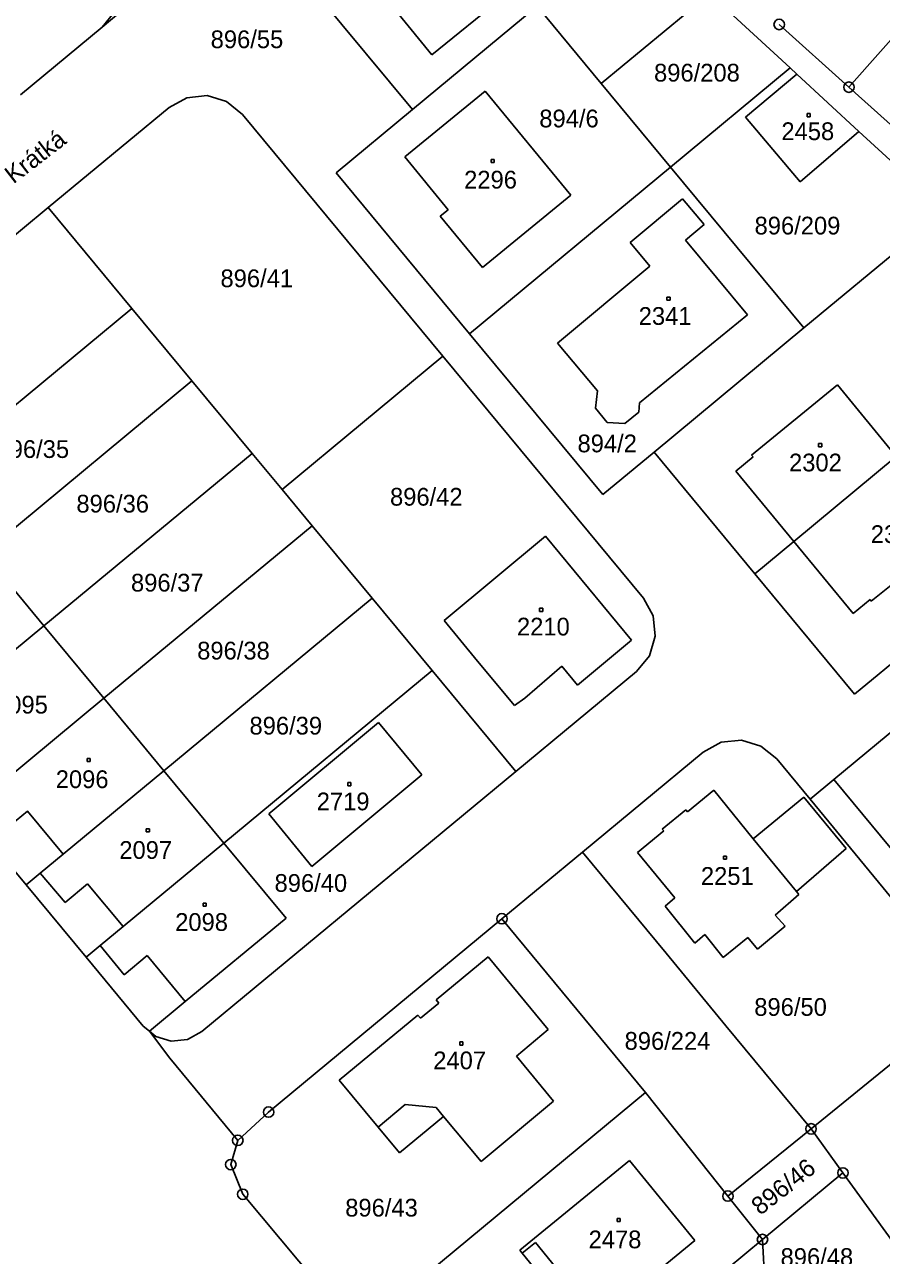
# Model space of a CAD drawing. Extents: x -795483 to -789093, y -1112258 to -1108741.
# Drawn here: x -791331.6 to -791249.5, y -1109623.8 to -1109505.9 of the extents above; entities that cross this region are included whole.
import ezdxf

# ---------------------------------------------------------------- set-up
doc = ezdxf.new("R2010")
doc.units = 0
for name, color, linetype in [('Vrstva 1', 7, 'Continuous'), ('Vrstva 14', 7, 'Continuous'), ('Vrstva 15', 7, 'Continuous'), ('Vrstva 2', 7, 'Continuous'), ('Vrstva 25', 7, 'Continuous'), ('Vrstva 28', 7, 'Continuous'), ('Vrstva 38', 7, 'Continuous')]:
    doc.layers.add(name, color=color, linetype=linetype)

msp = doc.modelspace()

# ---------------------------------------------------------------- linework, layer by layer
at = {"layer": 'Vrstva 1'}
for p, q in [((-791233.45, -1109490.2), (-791252.61, -1109511.9)), ((-791294.42, -1109514.04), (-791307.2, -1109498.62)), ((-791282.46, -1109500.6), (-791292.57, -1109508.81)), ((-791292.57, -1109508.81), (-791298.34, -1109501.71)), ((-791276.33, -1109511.56), (-791265.95, -1109502.95)), ((-791258.24, -1109510.06), (-791265.95, -1109502.95)), ((-791324.14, -1109506.14), (-791322.9, -1109504.62)), ((-791324.14, -1109506.14), (-791322.35, -1109504.66)), ((-791282.48, -1109504.14), (-791294.42, -1109514.04)), ((-791276.33, -1109511.56), (-791282.48, -1109504.14)), ((-791331.96, -1109512.62), (-791324.14, -1109506.14)), ((-791259.29, -1109505.89), (-791252.61, -1109511.9)), ((-791258.24, -1109510.06), (-791269.7, -1109519.56)), ((-791257.59, -1109510.66), (-791258.24, -1109510.06)), ((-791269.7, -1109519.56), (-791276.33, -1109511.56)), ((-791257.59, -1109510.66), (-791262.51, -1109514.78)), ((-791251.65, -1109516.14), (-791257.59, -1109510.66)), ((-791317.74, -1109513.85), (-791316.02, -1109512.92)), ((-791316.02, -1109512.92), (-791314.08, -1109512.71)), ((-791314.08, -1109512.71), (-791312.22, -1109513.27)), ((-791295.16, -1109518.57), (-791287.47, -1109512.27)), ((-791287.47, -1109512.27), (-791279.26, -1109522.23)), ((-791252.61, -1109511.9), (-791245.93, -1109517.9)), ((-791329.31, -1109523.43), (-791317.74, -1109513.85)), ((-791312.22, -1109513.27), (-791310.7, -1109514.51)), ((-791294.42, -1109514.04), (-791301.73, -1109520.1)), ((-791310.7, -1109514.51), (-791291.5, -1109537.67)), ((-791262.51, -1109514.78), (-791257.27, -1109520.96)), ((-791257.27, -1109520.96), (-791251.65, -1109516.14)), ((-791243.4, -1109523.76), (-791251.65, -1109516.14)), ((-791291.01, -1109523.64), (-791295.16, -1109518.57)), ((-791269.7, -1109519.56), (-791288.96, -1109535.52)), ((-791256.92, -1109534.97), (-791269.7, -1109519.56)), ((-791301.73, -1109520.1), (-791288.96, -1109535.52)), ((-791279.26, -1109522.23), (-791287.7, -1109529.19)), ((-791359.37, -1109548.35), (-791329.31, -1109523.43)), ((-791321.29, -1109533.11), (-791329.31, -1109523.43)), ((-791273.57, -1109526.79), (-791268.55, -1109522.6)), ((-791268.55, -1109522.6), (-791266.49, -1109525.07)), ((-791291.77, -1109524.25), (-791291.01, -1109523.64)), ((-791287.7, -1109529.19), (-791291.77, -1109524.25)), ((-791243.4, -1109523.76), (-791256.92, -1109534.97)), ((-791266.49, -1109525.07), (-791268.28, -1109526.56)), ((-791271.68, -1109529.06), (-791273.57, -1109526.79)), ((-791268.28, -1109526.56), (-791262.32, -1109533.71)), ((-791280.52, -1109536.41), (-791271.68, -1109529.06)), ((-791321.29, -1109533.11), (-791341.23, -1109549.63)), ((-791315.54, -1109540.04), (-791321.29, -1109533.11)), ((-791262.32, -1109533.71), (-791272.66, -1109542.15)), ((-791256.92, -1109534.97), (-791271.28, -1109546.88)), ((-791288.96, -1109535.52), (-791276.18, -1109550.93)), ((-791276.71, -1109541), (-791280.52, -1109536.41)), ((-791306.91, -1109550.45), (-791291.5, -1109537.67)), ((-791291.5, -1109537.67), (-791272.3, -1109560.84)), ((-791315.54, -1109540.04), (-791335.48, -1109556.57)), ((-791309.79, -1109546.98), (-791315.54, -1109540.04)), ((-791276.88, -1109542.66), (-791276.71, -1109541)), ((-791253.7, -1109540.41), (-791261.94, -1109547.16)), ((-791248.08, -1109547.28), (-791253.7, -1109540.41)), ((-791272.66, -1109542.15), (-791272.75, -1109543.04)), ((-791275.76, -1109544.01), (-791276.88, -1109542.66)), ((-791272.75, -1109543.04), (-791274.08, -1109544.13)), ((-791274.08, -1109544.13), (-791275.76, -1109544.01)), ((-791309.79, -1109546.98), (-791329.73, -1109563.51)), ((-791306.91, -1109550.45), (-791309.79, -1109546.98)), ((-791276.18, -1109550.93), (-791271.28, -1109546.88)), ((-791271.28, -1109546.88), (-791261.64, -1109558.51)), ((-791261.8, -1109547.33), (-791263.46, -1109548.68)), ((-791261.94, -1109547.16), (-791261.8, -1109547.33)), ((-791257.9, -1109555.41), (-791248.08, -1109547.28)), ((-791263.46, -1109548.68), (-791257.9, -1109555.41)), ((-791304.04, -1109553.92), (-791306.91, -1109550.45)), ((-791304.04, -1109553.92), (-791323.98, -1109570.45)), ((-791298.29, -1109560.86), (-791304.04, -1109553.92)), ((-791291.39, -1109562.98), (-791281.67, -1109554.93)), ((-791281.67, -1109554.93), (-791273.43, -1109564.88)), ((-791242.21, -1109554.44), (-791250.47, -1109561.15)), ((-791257.9, -1109555.41), (-791261.64, -1109558.51)), ((-791252.21, -1109562.32), (-791257.9, -1109555.41)), ((-791335.48, -1109556.57), (-791329.73, -1109563.51)), ((-791261.64, -1109558.51), (-791252.07, -1109570.06)), ((-791298.29, -1109560.86), (-791318.23, -1109577.39)), ((-791292.54, -1109567.79), (-791298.29, -1109560.86)), ((-791272.3, -1109560.84), (-791271.37, -1109562.56)), ((-791250.59, -1109560.99), (-791252.21, -1109562.32)), ((-791250.47, -1109561.15), (-791250.59, -1109560.99)), ((-791252.07, -1109570.06), (-791242.05, -1109561.76)), ((-791329.73, -1109563.51), (-791339.38, -1109571.51)), ((-791323.98, -1109570.45), (-791329.73, -1109563.51)), ((-791288.2, -1109566.89), (-791291.39, -1109562.98)), ((-791271.37, -1109562.56), (-791271.17, -1109564.5)), ((-791271.17, -1109564.5), (-791271.72, -1109566.37)), ((-791273.43, -1109564.88), (-791278.6, -1109569.2)), ((-791238.86, -1109565.61), (-791254.06, -1109578.22)), ((-791284.65, -1109571.15), (-791288.2, -1109566.89)), ((-791271.72, -1109566.37), (-791272.96, -1109567.89)), ((-791292.54, -1109567.79), (-791312.48, -1109584.32)), ((-791284.52, -1109577.47), (-791292.54, -1109567.79)), ((-791272.96, -1109567.89), (-791284.52, -1109577.47)), ((-791280.12, -1109567.38), (-791283.65, -1109570.44)), ((-791278.6, -1109569.2), (-791280.12, -1109567.38)), ((-791323.98, -1109570.45), (-791333.63, -1109578.45)), ((-791323.98, -1109570.45), (-791318.23, -1109577.39)), ((-791283.65, -1109570.44), (-791284.65, -1109571.15)), ((-791308.19, -1109581.51), (-791297.66, -1109572.76)), ((-791297.66, -1109572.76), (-791293.51, -1109577.79)), ((-791264.86, -1109574.66), (-791266.58, -1109575.6)), ((-791262.9, -1109574.46), (-791264.86, -1109574.66)), ((-791261.05, -1109575.02), (-791262.9, -1109574.46)), ((-791259.53, -1109576.26), (-791261.05, -1109575.02)), ((-791266.58, -1109575.6), (-791278.14, -1109585.18)), ((-791256.34, -1109580.11), (-791259.53, -1109576.26)), ((-791318.23, -1109577.39), (-791327.88, -1109585.39)), ((-791318.23, -1109577.39), (-791312.48, -1109584.32)), ((-791284.52, -1109577.47), (-791314.58, -1109602.38)), ((-791293.51, -1109577.79), (-791304.06, -1109586.56)), ((-791256.34, -1109580.11), (-791254.06, -1109578.22)), ((-791254.06, -1109578.22), (-791238.36, -1109597.22)), ((-791268.08, -1109581.32), (-791265.56, -1109579.26)), ((-791265.56, -1109579.26), (-791261.77, -1109583.92)), ((-791261.77, -1109583.92), (-791256.94, -1109579.91)), ((-791256.94, -1109579.91), (-791252.87, -1109584.84)), ((-791240.69, -1109599.11), (-791256.34, -1109580.11)), ((-791270.49, -1109582.97), (-791268.24, -1109581.13)), ((-791268.24, -1109581.13), (-791268.08, -1109581.32)), ((-791331.43, -1109588.33), (-791337.18, -1109581.39)), ((-791304.06, -1109586.56), (-791308.19, -1109581.51)), ((-791272.86, -1109585.23), (-791270.33, -1109583.16)), ((-791270.33, -1109583.16), (-791270.49, -1109582.97)), ((-791312.48, -1109584.32), (-791322.14, -1109592.32)), ((-791312.48, -1109584.32), (-791306.53, -1109591.5)), ((-791252.87, -1109584.84), (-791257.65, -1109588.95)), ((-791327.88, -1109585.39), (-791330.07, -1109587.2)), ((-791278.14, -1109585.18), (-791285.85, -1109591.57)), ((-791270.12, -1109594.88), (-791278.14, -1109585.18)), ((-791269.28, -1109589.58), (-791272.86, -1109585.23)), ((-791330.07, -1109587.2), (-791331.43, -1109588.33)), ((-791325.69, -1109595.26), (-791331.43, -1109588.33)), ((-791270.23, -1109590.36), (-791269.28, -1109589.58)), ((-791257.41, -1109589.23), (-791259.68, -1109591.21)), ((-791257.65, -1109588.95), (-791257.41, -1109589.23)), ((-791267.37, -1109593.91), (-791270.23, -1109590.36)), ((-791306.53, -1109591.5), (-791316.19, -1109599.5)), ((-791285.85, -1109591.57), (-791308.2, -1109610.09)), ((-791272.09, -1109608.2), (-791285.85, -1109591.57)), ((-791259.68, -1109591.21), (-791258.73, -1109592.28)), ((-791322.14, -1109592.32), (-791324.34, -1109594.14)), ((-791266.42, -1109593.08), (-791267.37, -1109593.91)), ((-791264.65, -1109595.27), (-791266.42, -1109593.08)), ((-791258.73, -1109592.28), (-791261.36, -1109594.47)), ((-791324.34, -1109594.14), (-791325.69, -1109595.26)), ((-791262.31, -1109593.35), (-791264.65, -1109595.27)), ((-791261.36, -1109594.47), (-791262.31, -1109593.35)), ((-791325.69, -1109595.26), (-791320.22, -1109601.85)), ((-791287.17, -1109595.23), (-791292.14, -1109599.34)), ((-791281.42, -1109602.18), (-791287.17, -1109595.23)), ((-791264.39, -1109601.82), (-791270.12, -1109594.88)), ((-791316.19, -1109599.5), (-791319.62, -1109602.34)), ((-791291.89, -1109599.65), (-791293.64, -1109601.1)), ((-791292.14, -1109599.34), (-791291.89, -1109599.65)), ((-791293.89, -1109600.79), (-791301.45, -1109607.04)), ((-791293.64, -1109601.1), (-791293.89, -1109600.79)), ((-791319.62, -1109602.34), (-791320.22, -1109601.85)), ((-791317.67, -1109604.94), (-791319.62, -1109602.34)), ((-791319.62, -1109602.34), (-791319.01, -1109602.85)), ((-791314.58, -1109602.38), (-791315.96, -1109603.13)), ((-791284.47, -1109604.72), (-791281.42, -1109602.18)), ((-791256.24, -1109611.7), (-791264.39, -1109601.82)), ((-791317.52, -1109603.31), (-791319.01, -1109602.85)), ((-791315.96, -1109603.13), (-791317.52, -1109603.31)), ((-791280.92, -1109609.05), (-791284.47, -1109604.72)), ((-791247.69, -1109604.78), (-791256.24, -1109611.7)), ((-791317.67, -1109604.94), (-791311.15, -1109612.8)), ((-791301.45, -1109607.04), (-791297.72, -1109611.53)), ((-791297.5, -1109629.27), (-791272.09, -1109608.2)), ((-791264.2, -1109618.14), (-791272.09, -1109608.2)), ((-791287.84, -1109614.81), (-791280.92, -1109609.05)), ((-791308.2, -1109610.09), (-791311.15, -1109612.8)), ((-791295.67, -1109613.98), (-791291.45, -1109610.51)), ((-791291.45, -1109610.51), (-791287.84, -1109614.81)), ((-791297.72, -1109611.53), (-791295.67, -1109613.98)), ((-791264.2, -1109618.14), (-791256.24, -1109611.7)), ((-791256.24, -1109611.7), (-791253.19, -1109615.92)), ((-791311.15, -1109612.8), (-791311.82, -1109615.12)), ((-791311.82, -1109615.12), (-791310.68, -1109617.96)), ((-791284.14, -1109623.33), (-791273.63, -1109614.73)), ((-791273.63, -1109614.73), (-791267.36, -1109622.4)), ((-791253.19, -1109615.92), (-791260.89, -1109622.3)), ((-791253.19, -1109615.92), (-791235.11, -1109640.9)), ((-791299.63, -1109631.11), (-791310.68, -1109617.96)), ((-791260.89, -1109622.3), (-791264.2, -1109618.14)), ((-791286.02, -1109643.13), (-791260.89, -1109622.3)), ((-791267.36, -1109622.4), (-791277.88, -1109631)), ((-791260.89, -1109622.3), (-791258.9, -1109660.18)), ((-791283.91, -1109623.62), (-791284.14, -1109623.33)), ((-791280.52, -1109627.76), (-791283.91, -1109623.62))]:
    msp.add_line(p, q, dxfattribs=at)
at = {"layer": 'Vrstva 2'}
for p, q in [((-791261.77, -1109583.92), (-791257.65, -1109588.95)), ((-791330.07, -1109587.2), (-791327.7, -1109590)), ((-791327.7, -1109590), (-791325.54, -1109588.21)), ((-791325.54, -1109588.21), (-791322.14, -1109592.32)), ((-791322.02, -1109596.95), (-791324.34, -1109594.14)), ((-791319.84, -1109595.09), (-791322.02, -1109596.95)), ((-791316.19, -1109599.5), (-791319.84, -1109595.09)), ((-791297.72, -1109611.53), (-791295.12, -1109609.36)), ((-791295.12, -1109609.36), (-791292.15, -1109609.64)), ((-791292.15, -1109609.64), (-791291.45, -1109610.51)), ((-791283.91, -1109623.62), (-791282.64, -1109622.59)), ((-791282.64, -1109622.59), (-791279.87, -1109625.99))]:
    msp.add_line(p, q, dxfattribs=at)
msp.add_lwpolyline([(-791335.81, -1109580.26), (-791333.46, -1109583.05), (-791331.3, -1109581.26), (-791327.88, -1109585.39)], dxfattribs=at)
at = {"layer": 'Vrstva 25'}
for p, q in [((-791256.62, -1109514.43), (-791256.32, -1109514.43)), ((-791256.62, -1109514.73), (-791256.62, -1109514.43)), ((-791256.32, -1109514.73), (-791256.62, -1109514.73)), ((-791256.32, -1109514.43), (-791256.32, -1109514.73)), ((-791286.88, -1109518.83), (-791286.58, -1109518.83)), ((-791286.88, -1109519.13), (-791286.88, -1109518.83)), ((-791286.58, -1109518.83), (-791286.58, -1109519.13)), ((-791286.58, -1109519.13), (-791286.88, -1109519.13)), ((-791270.04, -1109532.01), (-791269.74, -1109532.01)), ((-791270.04, -1109532.31), (-791270.04, -1109532.01)), ((-791269.74, -1109532.31), (-791270.04, -1109532.31)), ((-791269.74, -1109532.01), (-791269.74, -1109532.31)), ((-791255.52, -1109546.05), (-791255.22, -1109546.05)), ((-791255.52, -1109546.35), (-791255.52, -1109546.05)), ((-791255.22, -1109546.35), (-791255.52, -1109546.35)), ((-791255.22, -1109546.05), (-791255.22, -1109546.35)), ((-791282.24, -1109561.82), (-791281.94, -1109561.82)), ((-791282.24, -1109562.12), (-791282.24, -1109561.82)), ((-791281.94, -1109562.12), (-791282.24, -1109562.12)), ((-791281.94, -1109561.82), (-791281.94, -1109562.12)), ((-791325.59, -1109576.21), (-791325.29, -1109576.21)), ((-791325.59, -1109576.51), (-791325.59, -1109576.21)), ((-791325.29, -1109576.51), (-791325.59, -1109576.51)), ((-791325.29, -1109576.21), (-791325.29, -1109576.51)), ((-791300.62, -1109578.53), (-791300.32, -1109578.53)), ((-791300.62, -1109578.83), (-791300.62, -1109578.53)), ((-791300.32, -1109578.83), (-791300.62, -1109578.83)), ((-791300.32, -1109578.53), (-791300.32, -1109578.83)), ((-791319.92, -1109582.94), (-791319.62, -1109582.94)), ((-791319.92, -1109583.24), (-791319.92, -1109582.94)), ((-791319.62, -1109583.24), (-791319.92, -1109583.24)), ((-791319.62, -1109582.94), (-791319.62, -1109583.24)), ((-791264.63, -1109585.56), (-791264.33, -1109585.56)), ((-791264.63, -1109585.86), (-791264.63, -1109585.56)), ((-791264.33, -1109585.86), (-791264.63, -1109585.86)), ((-791264.33, -1109585.56), (-791264.33, -1109585.86)), ((-791314.47, -1109590.07), (-791314.17, -1109590.07)), ((-791314.47, -1109590.37), (-791314.47, -1109590.07)), ((-791314.17, -1109590.37), (-791314.47, -1109590.37)), ((-791314.17, -1109590.07), (-791314.17, -1109590.37)), ((-791289.88, -1109603.37), (-791289.58, -1109603.37)), ((-791289.88, -1109603.67), (-791289.88, -1109603.37)), ((-791289.58, -1109603.67), (-791289.88, -1109603.67)), ((-791289.58, -1109603.37), (-791289.58, -1109603.67)), ((-791274.82, -1109620.28), (-791274.52, -1109620.28)), ((-791274.82, -1109620.58), (-791274.82, -1109620.28)), ((-791274.52, -1109620.58), (-791274.82, -1109620.58)), ((-791274.52, -1109620.28), (-791274.52, -1109620.58))]:
    msp.add_line(p, q, dxfattribs=at)
at = {"layer": 'Vrstva 28'}
for centre, radius in [((-791259.29, -1109505.89), 0.5), ((-791252.61, -1109511.9), 0.5), ((-791252.61, -1109511.9), 0.01), ((-791285.85, -1109591.57), 0.5), ((-791285.85, -1109591.57), 0.01), ((-791308.2, -1109610.09), 0.5), ((-791308.2, -1109610.09), 0.01), ((-791256.24, -1109611.7), 0.5), ((-791256.24, -1109611.7), 0.01), ((-791311.15, -1109612.8), 0.5), ((-791311.15, -1109612.8), 0.01), ((-791311.82, -1109615.12), 0.5), ((-791311.82, -1109615.12), 0.01), ((-791253.19, -1109615.92), 0.5), ((-791253.19, -1109615.92), 0.01), ((-791310.68, -1109617.96), 0.5), ((-791264.2, -1109618.14), 0.5), ((-791310.68, -1109617.96), 0.01), ((-791264.2, -1109618.14), 0.01), ((-791260.89, -1109622.3), 0.5), ((-791260.89, -1109622.3), 0.01)]:
    msp.add_circle(centre, radius, dxfattribs=at)

# ---------------------------------------------------------------- texts
at = {"layer": 'Vrstva 14'}
for s, p in [('896/55', (-791313.75, -1109508.16)), ('896/208', (-791271.28, -1109511.36)), ('894/6', (-791282.27, -1109515.75)), ('896/209', (-791261.65, -1109526.01)), ('896/41', (-791312.81, -1109531.06)), ('896/35', (-791334.26, -1109547.42)), ('894/2', (-791278.61, -1109546.88)), ('896/42', (-791296.57, -1109551.99)), ('896/36', (-791326.61, -1109552.65)), ('896/37', (-791321.38, -1109560.22)), ('896/38', (-791315.04, -1109566.73)), ('896/39', (-791310.03, -1109573.92)), ('896/40', (-791307.63, -1109588.99)), ('896/50', (-791261.68, -1109600.87)), ('896/224', (-791274.1, -1109604.12)), ('896/43', (-791300.86, -1109620.1)), ('896/48', (-791259.16, -1109624.83))]:
    msp.add_text(s, height=1.7, dxfattribs=at).set_placement(p)
msp.add_text('896/46', height=1.7, rotation=38.1492, dxfattribs=at).set_placement((-791261.11, -1109620.04))
at = {"layer": 'Vrstva 15'}
for s, p in [('2458', (-791259.08, -1109516.97)), ('2296', (-791289.47, -1109521.61)), ('2341', (-791272.75, -1109534.67)), ('2302', (-791258.35, -1109548.71)), ('2301', (-791250.52, -1109555.57)), ('2210', (-791284.41, -1109564.43)), ('2095', (-791334.4, -1109571.91)), ('2096', (-791328.59, -1109579.05)), ('2719', (-791303.59, -1109581.18)), ('2097', (-791322.5, -1109585.83)), ('2251', (-791266.79, -1109588.32)), ('2098', (-791317.15, -1109592.73)), ('2407', (-791292.43, -1109605.99)), ('2478', (-791277.55, -1109623.14))]:
    msp.add_text(s, height=1.7, dxfattribs=at).set_placement(p)
at = {"layer": 'Vrstva 38'}
msp.add_text('Krátká', height=1.7, rotation=37.6412, dxfattribs=at).set_placement((-791332.64, -1109521.22))

doc.saveas('drawing.dxf')
